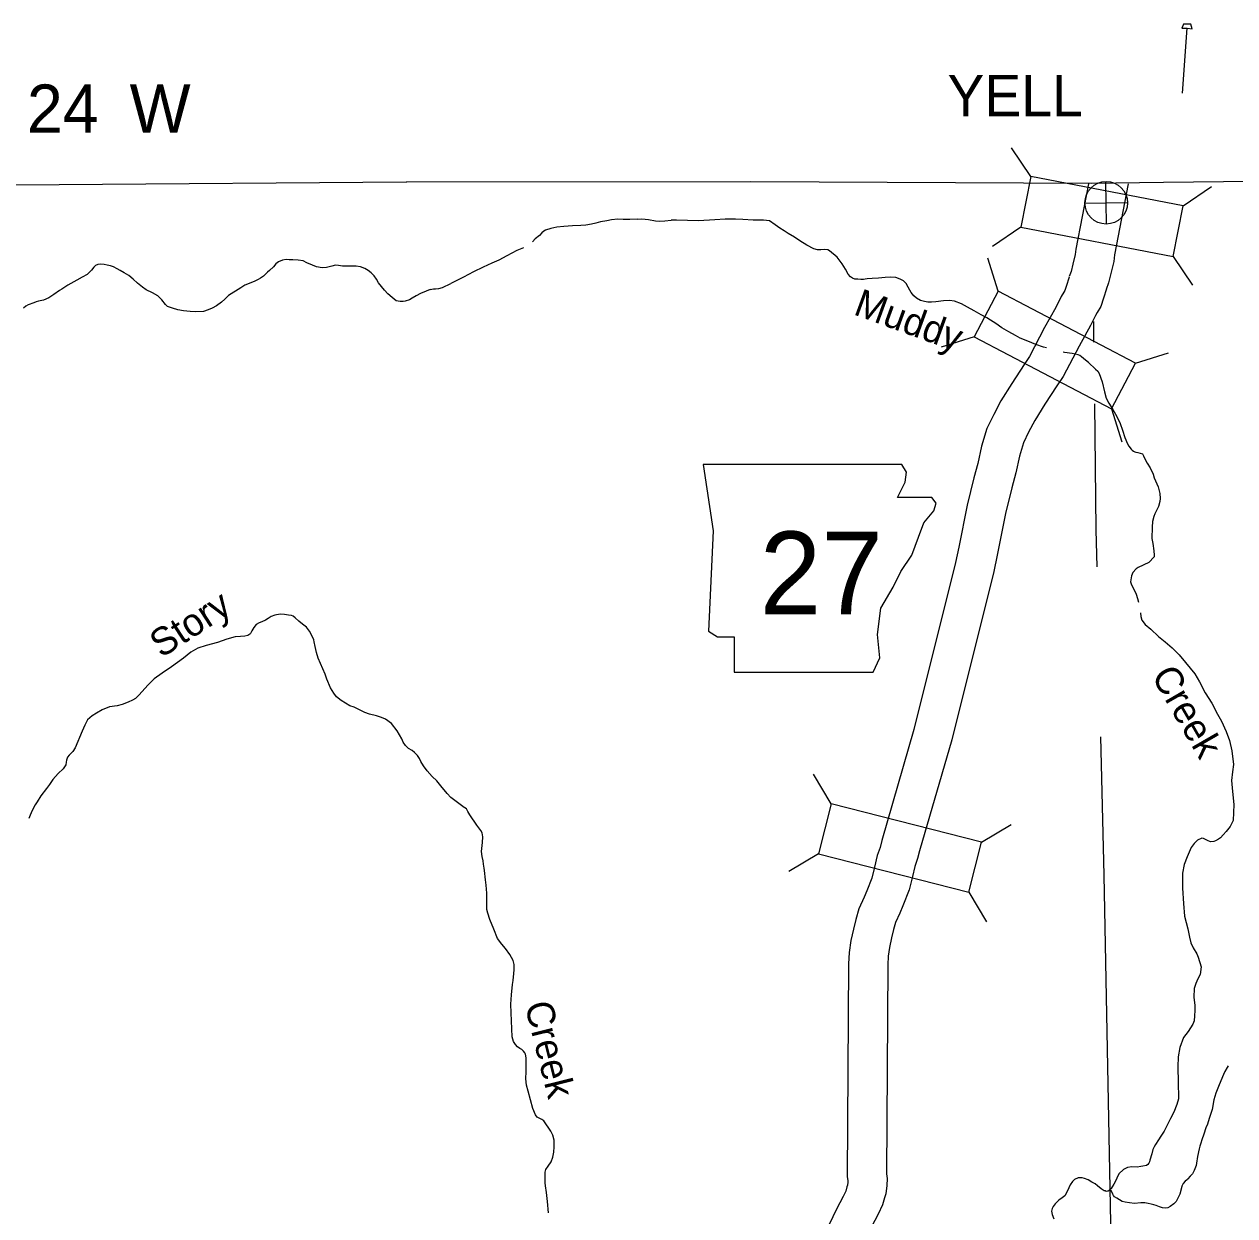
# Model space of a CAD drawing. Extents: x -492261 to -432772, y 1441225 to 1452922.
# Drawn here: x -461756.1 to -461524.4, y 1452693.5 to 1452921.7 of the extents above; entities that cross this region are included whole.
import ezdxf

# ---------------------------------------------------------------- set-up
doc = ezdxf.new("R2010")
doc.units = 0
doc.layers.add('Default', color=7, linetype='Continuous')

msp = doc.modelspace()

# ---------------------------------------------------------------- linework, layer by layer
at = {"layer": 'Default'}
for p, q in [((-461534.19, 1452921.66), (-461534.55, 1452920.9)), ((-461534.55, 1452920.9), (-461533.53, 1452920.91)), ((-461534.4, 1452908.45), (-461533.53, 1452920.91)), ((-461532.8, 1452921.66), (-461534.19, 1452921.66)), ((-461533.53, 1452920.91), (-461532.52, 1452920.76)), ((-461532.52, 1452920.76), (-461532.8, 1452921.66)), ((-461563.46, 1452892.52), (-461567.16, 1452897.99)), ((-461548.92, 1452883.4), (-461549.1, 1452891.54)), ((-461534.29, 1452886.9), (-461528.83, 1452890.6)), ((-461553.08, 1452887.38), (-461544.94, 1452887.56)), ((-461565.33, 1452882.8), (-461570.8, 1452879.1)), ((-461569.69, 1452870.57), (-461571.66, 1452876.87)), ((-461536.17, 1452877.18), (-461532.47, 1452871.71)), ((-461574.29, 1452861.8), (-461580.59, 1452859.83)), ((-461543.38, 1452856.79), (-461537.08, 1452858.75)), ((-461547.98, 1452848.02), (-461546.01, 1452841.72)), ((-461601.65, 1452772.39), (-461605.02, 1452778.06)), ((-461572.87, 1452765.06), (-461567.19, 1452768.43)), ((-461604.09, 1452762.8), (-461609.77, 1452759.42)), ((-461575.31, 1452755.46), (-461571.94, 1452749.79))]:
    msp.add_line(p, q, dxfattribs=at)
for points in [[(-461534.29, 1452886.9), (-461563.46, 1452892.52), (-461565.33, 1452882.8), (-461536.17, 1452877.18)], [(-461543.38, 1452856.79), (-461569.69, 1452870.57), (-461574.29, 1452861.8), (-461547.98, 1452848.02)], [(-461626.18, 1452837.38), (-461624.28, 1452824.69), (-461625.13, 1452805.45), (-461623.44, 1452804.39), (-461620.26, 1452804.39), (-461620.26, 1452797.63), (-461593.62, 1452797.63), (-461592.35, 1452800.38), (-461592.77, 1452804.82), (-461592.14, 1452809.89), (-461589.81, 1452813.91), (-461588.33, 1452816.87), (-461586.22, 1452820.04), (-461584.95, 1452823.43), (-461583.89, 1452826.18), (-461581.99, 1452828.5), (-461581.56, 1452829.98), (-461582.41, 1452831.04), (-461588.97, 1452831.04), (-461587.49, 1452834), (-461587.27, 1452835.9), (-461588.15, 1452837.36)], [(-461604.09, 1452762.8), (-461575.31, 1452755.46), (-461572.87, 1452765.06), (-461601.65, 1452772.39)]]:
    msp.add_lwpolyline(points, close=True, dxfattribs=at)
for points in [[(-461682.9, 1452891.42), (-461683.01, 1452891.42), (-461749.48, 1452890.94), (-461800.86, 1452890.7)], [(-461551.78, 1452891.19), (-461617.04, 1452891.5), (-461683.01, 1452891.42)], [(-461552.42, 1452891.12), (-461554.83, 1452878.62), (-461554.95, 1452877.56), (-461555.4, 1452875.71), (-461555.74, 1452874.32), (-461556.08, 1452873.39)], [(-461538.01, 1452891.34), (-461551.78, 1452891.19)], [(-461550.74, 1452891.2), (-461551.78, 1452891.19)], [(-461544.79, 1452891.11), (-461547.41, 1452877.49), (-461547.55, 1452876.25), (-461548.12, 1452873.94), (-461548.54, 1452872.17), (-461549.02, 1452870.85)], [(-461472.57, 1452891.95), (-461486.46, 1452891.9), (-461538.01, 1452891.34)], [(-461638.66, 1452884.36), (-461640.23, 1452884.25), (-461641.48, 1452884.29), (-461642.48, 1452884.33), (-461643.7, 1452884.21), (-461644.62, 1452884.03), (-461645.79, 1452883.82), (-461646.74, 1452883.58), (-461647.56, 1452883.37), (-461648.6, 1452883.21), (-461649.6, 1452883.12), (-461651.17, 1452883.05), (-461652.84, 1452882.93), (-461654.16, 1452882.79), (-461655.31, 1452882.58), (-461656.37, 1452882.25)], [(-461638.66, 1452884.36), (-461637.93, 1452884.39), (-461636.61, 1452884.29), (-461635.31, 1452884.02), (-461634.54, 1452883.95), (-461633.49, 1452884.02), (-461632.32, 1452884.15)], [(-461560.43, 1452859.68), (-461560.98, 1452859.83), (-461562.46, 1452860.34), (-461563.99, 1452860.95), (-461565.47, 1452861.58), (-461566.34, 1452862.04), (-461567.65, 1452862.76), (-461568.96, 1452863.54), (-461570.16, 1452864.38), (-461571.17, 1452865.02), (-461571.89, 1452865.44), (-461572.97, 1452866.02), (-461574.28, 1452866.76), (-461575.58, 1452867.52), (-461576.74, 1452868.13), (-461578.02, 1452868.62), (-461579.02, 1452868.78), (-461580.16, 1452868.72), (-461581.63, 1452868.53), (-461582.48, 1452868.47), (-461583.15, 1452868.46), (-461583.78, 1452868.55), (-461584.53, 1452868.77), (-461585.31, 1452869.19), (-461585.86, 1452869.66), (-461586.34, 1452870.3), (-461586.6, 1452870.75), (-461586.95, 1452871.35), (-461587.33, 1452872.02), (-461587.84, 1452872.51), (-461588.44, 1452872.88), (-461589.29, 1452873.17), (-461590.27, 1452873.26), (-461591.31, 1452873.17), (-461592.63, 1452873.01), (-461593.81, 1452872.95), (-461594.78, 1452872.89), (-461595.18, 1452872.83), (-461595.45, 1452872.8), (-461595.95, 1452872.8), (-461596.55, 1452872.82), (-461597.12, 1452872.88), (-461597.55, 1452873.03), (-461597.93, 1452873.3), (-461598.38, 1452873.82), (-461598.94, 1452874.79), (-461599.55, 1452875.76), (-461600.11, 1452876.53), (-461600.54, 1452877.07), (-461601.97, 1452878.29), (-461602.27, 1452878.46), (-461603.02, 1452878.55), (-461603.67, 1452878.49), (-461604.27, 1452878.48), (-461604.99, 1452878.65), (-461606.3, 1452879.34), (-461607.66, 1452880.22), (-461608.68, 1452880.86), (-461609.87, 1452881.6), (-461610.67, 1452882.09), (-461611.47, 1452882.61), (-461612.4, 1452883.27), (-461613.48, 1452883.99), (-461614.61, 1452884.12), (-461616.58, 1452884.15), (-461618.55, 1452884.3), (-461619.97, 1452884.36), (-461621.97, 1452884.34), (-461623.94, 1452884.22), (-461627.08, 1452884.03), (-461631.25, 1452884.16), (-461632.32, 1452884.15)], [(-461656.37, 1452882.25), (-461656.67, 1452882.05), (-461657.05, 1452881.72), (-461657.49, 1452881.2), (-461658.31, 1452880.59), (-461658.83, 1452879.99)], [(-461660.54, 1452878.85), (-461661.84, 1452878.33), (-461663.77, 1452877.3), (-461665.26, 1452876.51), (-461666.63, 1452875.89), (-461668.27, 1452875.17), (-461670.11, 1452874.25), (-461672.07, 1452873.23), (-461674.45, 1452872.03)], [(-461678.42, 1452870.85), (-461679.19, 1452870.53), (-461680.26, 1452870.11), (-461681.13, 1452869.68), (-461681.9, 1452869.19), (-461682.39, 1452868.91), (-461683.19, 1452868.63), (-461683.59, 1452868.57), (-461684.19, 1452868.59), (-461684.96, 1452868.73), (-461685.72, 1452869.33), (-461686.52, 1452870.02), (-461687.2, 1452870.74), (-461688.32, 1452872.12), (-461688.72, 1452872.82), (-461689.18, 1452873.49), (-461689.73, 1452874.09), (-461690.29, 1452874.53), (-461690.94, 1452874.9), (-461691.79, 1452875.21), (-461692.57, 1452875.33), (-461693.76, 1452875.32), (-461694.66, 1452875.33), (-461695.21, 1452875.37), (-461695.96, 1452875.49), (-461696.56, 1452875.51), (-461697.23, 1452875.35), (-461698.25, 1452875.09), (-461699.08, 1452875.03), (-461700.18, 1452875.19), (-461700.95, 1452875.51), (-461702.05, 1452875.97), (-461702.76, 1452876.37), (-461703.71, 1452876.48), (-461704.73, 1452876.57), (-461705.43, 1452876.56), (-461705.98, 1452876.6), (-461706.73, 1452876.5), (-461707.47, 1452876.19), (-461707.97, 1452875.76), (-461708.43, 1452875.2), (-461709.18, 1452874.52), (-461709.55, 1452874.16), (-461709.94, 1452873.78), (-461710.36, 1452873.4), (-461710.91, 1452873.04), (-461711.33, 1452872.76), (-461712.1, 1452872.43), (-461713.89, 1452871.73), (-461714.68, 1452871.2), (-461717.01, 1452869.75), (-461717.73, 1452869.04), (-461718.37, 1452868.43), (-461719.36, 1452867.77), (-461720.18, 1452867.28), (-461720.92, 1452866.95), (-461721.82, 1452866.69), (-461723.42, 1452866.59), (-461724.39, 1452866.66), (-461725.66, 1452866.79), (-461726.71, 1452866.98), (-461727.79, 1452867.27), (-461728.74, 1452867.64), (-461729.12, 1452868.01), (-461729.78, 1452868.88), (-461730.56, 1452869.64), (-461731.59, 1452870.23), (-461732.79, 1452870.79), (-461733.47, 1452871.31), (-461734.43, 1452872.08), (-461735.26, 1452872.82), (-461736.14, 1452873.56), (-461736.99, 1452874.07), (-461737.8, 1452874.54), (-461738.35, 1452874.86), (-461739.05, 1452875.18), (-461739.63, 1452875.42), (-461740.25, 1452875.56), (-461740.83, 1452875.66), (-461741.45, 1452875.7), (-461742.05, 1452875.67), (-461742.5, 1452875.49), (-461742.82, 1452875.13), (-461743.24, 1452874.6), (-461744.1, 1452873.77), (-461745.04, 1452873.21), (-461746.09, 1452872.67), (-461747.77, 1452871.67), (-461748.96, 1452870.94), (-461749.41, 1452870.68), (-461750.47, 1452869.94)], [(-461678.42, 1452870.85), (-461677.81, 1452871.01), (-461677.38, 1452871.03), (-461676.76, 1452871.06), (-461676.05, 1452871.26), (-461675.55, 1452871.5), (-461674.97, 1452871.74), (-461674.45, 1452872.03)], [(-461556.12, 1452873.24), (-461556.68, 1452871.46), (-461556.93, 1452870.66), (-461557.1, 1452870.37), (-461557.63, 1452869.55), (-461558.66, 1452867.42), (-461560.8, 1452863.62), (-461563.71, 1452858.07), (-461564.73, 1452856.54), (-461567.1, 1452852.9), (-461569.16, 1452849.53), (-461570.55, 1452846.93), (-461571.83, 1452844.24), (-461572.89, 1452840.89), (-461573.58, 1452837.58), (-461574.36, 1452834.83), (-461575.6, 1452829.6), (-461577.21, 1452821.55), (-461577.85, 1452818.59), (-461585.83, 1452786.61), (-461591.98, 1452765.38), (-461592.31, 1452764.07), (-461592.85, 1452762.48), (-461593.39, 1452760.26), (-461593.88, 1452758.15), (-461594.83, 1452755.75), (-461595.37, 1452754.52), (-461596.37, 1452752.28), (-461596.97, 1452750.26), (-461597.4, 1452748.43), (-461597.91, 1452746.21), (-461598.21, 1452743.91), (-461598.32, 1452741.78), (-461598.58, 1452701.04), (-461598.46, 1452700.24), (-461598.47, 1452699.97), (-461598.55, 1452699.39), (-461598.65, 1452699.05), (-461598.88, 1452698.23), (-461599.36, 1452697.2), (-461600.65, 1452694.79), (-461602.06, 1452691.86)], [(-461750.47, 1452869.94), (-461751.44, 1452869.28), (-461752.46, 1452868.84), (-461753.43, 1452868.61), (-461753.88, 1452868.48), (-461754.3, 1452868.32), (-461755.37, 1452867.93), (-461755.82, 1452867.7), (-461756.31, 1452867.32)], [(-461548.97, 1452871), (-461549.53, 1452869.22), (-461550.03, 1452867.61), (-461550.71, 1452866.45), (-461551.08, 1452865.88), (-461552, 1452863.95), (-461554.21, 1452860.04), (-461557.25, 1452854.23), (-461558.48, 1452852.41), (-461560.76, 1452848.9), (-461562.65, 1452845.8), (-461563.86, 1452843.55), (-461564.83, 1452841.49), (-461565.62, 1452838.99), (-461566.29, 1452835.79), (-461567.1, 1452832.93), (-461568.27, 1452828), (-461569.87, 1452820.03), (-461570.54, 1452816.9), (-461578.58, 1452784.66), (-461584.74, 1452763.41), (-461585.11, 1452761.96), (-461585.63, 1452760.4), (-461586.09, 1452758.51), (-461586.7, 1452755.91), (-461587.91, 1452752.86), (-461588.51, 1452751.49), (-461589.32, 1452749.67), (-461589.72, 1452748.34), (-461590.09, 1452746.72), (-461590.52, 1452744.88), (-461590.73, 1452743.23), (-461590.82, 1452741.56), (-461591.07, 1452701.56), (-461590.94, 1452700.66), (-461590.99, 1452699.33), (-461591.2, 1452697.76), (-461591.45, 1452696.95), (-461591.82, 1452695.62), (-461592.65, 1452693.85), (-461593.96, 1452691.4)], [(-461551.45, 1452864.73), (-461551.41, 1452860.79)], [(-461552.37, 1452856.9), (-461552.97, 1452857.32), (-461553.37, 1452857.66), (-461553.75, 1452858.01), (-461554.05, 1452858.23), (-461554.38, 1452858.38), (-461555.5, 1452858.59), (-461556.98, 1452858.82), (-461557.27, 1452858.88)], [(-461552.37, 1452856.9), (-461551.04, 1452855.59), (-461550.58, 1452855.22), (-461550.34, 1452854.78), (-461549.77, 1452853.19), (-461549.31, 1452851.27), (-461549, 1452850.08), (-461548.5, 1452849.11), (-461547.72, 1452847.91), (-461546.95, 1452846.58), (-461546.34, 1452845.24), (-461545.9, 1452843.97), (-461545.43, 1452842.56), (-461545.27, 1452842.06), (-461545, 1452841.47), (-461544.66, 1452840.87), (-461544.24, 1452840.31), (-461544.04, 1452840.09), (-461543.78, 1452839.9), (-461543.55, 1452839.78), (-461543.33, 1452839.71), (-461542.92, 1452839.64), (-461542.49, 1452839.53), (-461542.09, 1452839.39), (-461541.85, 1452839.02), (-461541.59, 1452838.48), (-461541.14, 1452837.61), (-461540.61, 1452836.75), (-461540.03, 1452835.51), (-461539.81, 1452834.79), (-461539.08, 1452833.08), (-461538.77, 1452831.84), (-461538.69, 1452830.89), (-461538.72, 1452830.28), (-461539, 1452829.3), (-461539.71, 1452827.93), (-461539.92, 1452827.44), (-461540.16, 1452826.46), (-461540.21, 1452825.4), (-461540.24, 1452823.17), (-461540.09, 1452822.22), (-461539.9, 1452820.85), (-461539.8, 1452820), (-461539.84, 1452819.7), (-461540.86, 1452818.59), (-461542.88, 1452817.63), (-461543.28, 1452817.42), (-461543.88, 1452816.72), (-461544.14, 1452816.04), (-461544.38, 1452814.93), (-461544.19, 1452814.33), (-461543.77, 1452813.62), (-461543.24, 1452812.56), (-461543.01, 1452811.71), (-461542.83, 1452811.01)], [(-461551.26, 1452848.96), (-461550.97, 1452824.89), (-461550.81, 1452817.77)], [(-461703.16, 1452807.05), (-461703.59, 1452807.35), (-461704.29, 1452808.02), (-461704.64, 1452808.31), (-461704.97, 1452808.43), (-461705.52, 1452808.55), (-461706.32, 1452808.64), (-461707.14, 1452808.69), (-461708.19, 1452808.52), (-461708.86, 1452808.24), (-461709.43, 1452807.88), (-461709.95, 1452807.58), (-461710.65, 1452807.22), (-461711.14, 1452807.06), (-461711.71, 1452806.71), (-461712.21, 1452806.17), (-461712.57, 1452805.52), (-461712.82, 1452805.02), (-461712.94, 1452804.87), (-461713.34, 1452804.64), (-461713.94, 1452804.5), (-461714.73, 1452804.44), (-461715.73, 1452804.36), (-461717.37, 1452803.94), (-461719.14, 1452803.32), (-461721.33, 1452802.74), (-461722.92, 1452802.22), (-461724.26, 1452801.46), (-461725.64, 1452800.29), (-461726.81, 1452799.43), (-461727.97, 1452798.64), (-461729.76, 1452797.39), (-461731.24, 1452796.35), (-461732.4, 1452795.21), (-461734.23, 1452793.18), (-461734.85, 1452792.55), (-461735.39, 1452792.25), (-461736.24, 1452791.84), (-461737.38, 1452791.4), (-461738.35, 1452791.19), (-461739.82, 1452790.99), (-461741.21, 1452790.4), (-461742.33, 1452789.79), (-461743.15, 1452789.25), (-461744.01, 1452788.49), (-461744.57, 1452787.49), (-461745.06, 1452786.3), (-461746.38, 1452783.14), (-461746.82, 1452782.43), (-461747.51, 1452781.72), (-461747.83, 1452781.32), (-461748.07, 1452780.74), (-461748.09, 1452780.41), (-461748.16, 1452779.86), (-461748.68, 1452779.1), (-461749.64, 1452778.19), (-461750.65, 1452777.08), (-461751.32, 1452776.12), (-461751.91, 1452775.31), (-461752.97, 1452773.95), (-461753.68, 1452772.77), (-461754.02, 1452772.21), (-461754.59, 1452771.23), (-461754.83, 1452770.67), (-461755, 1452770.2), (-461755.27, 1452769.62)], [(-461658.75, 1452714.05), (-461659.21, 1452715.72), (-461659.68, 1452717.39), (-461659.97, 1452718.54), (-461660.13, 1452719.76), (-461660.07, 1452721.16), (-461660.03, 1452722.22), (-461660.04, 1452722.92), (-461660.07, 1452723.69), (-461660.13, 1452724.17), (-461660.18, 1452724.47), (-461660.31, 1452724.74), (-461660.58, 1452725.06), (-461660.91, 1452725.36), (-461661.29, 1452725.56), (-461661.74, 1452725.9), (-461662.12, 1452726.3), (-461662.45, 1452726.87), (-461662.73, 1452727.77), (-461662.91, 1452732.4), (-461662.97, 1452734.02), (-461662.84, 1452735.85), (-461662.64, 1452737.81), (-461662.52, 1452738.58), (-461662.41, 1452739.89), (-461662.34, 1452740.61), (-461662.35, 1452741.66), (-461662.54, 1452742.41), (-461663.15, 1452743.56), (-461664.01, 1452744.72), (-461664.71, 1452745.52), (-461665.52, 1452746.61), (-461666.24, 1452748.38), (-461666.98, 1452750.25), (-461667.4, 1452751.49), (-461667.55, 1452752.19), (-461667.56, 1452752.82), (-461667.55, 1452754.12), (-461667.61, 1452755.3), (-461667.73, 1452756.82), (-461667.81, 1452757.87), (-461668.03, 1452759.62), (-461668.11, 1452760.1), (-461668.19, 1452760.85), (-461668.3, 1452761.49), (-461668.48, 1452762.32), (-461668.62, 1452763.27), (-461668.44, 1452765), (-461668.32, 1452766.07), (-461668.5, 1452766.82), (-461668.76, 1452767.32), (-461669.49, 1452768.31), (-461670.84, 1452770.28), (-461671.24, 1452770.95), (-461671.47, 1452771.42), (-461672.1, 1452771.81), (-461672.2, 1452771.89), (-461674.49, 1452773.61), (-461675.15, 1452774.41), (-461676.36, 1452775.87), (-461677.17, 1452776.81), (-461678.02, 1452777.65), (-461679.01, 1452778.74), (-461679.72, 1452779.66), (-461680.2, 1452780.53), (-461680.48, 1452781.08), (-461680.84, 1452781.68), (-461681.42, 1452782.2), (-461681.87, 1452782.62), (-461682.55, 1452783.01), (-461683.18, 1452783.58), (-461683.58, 1452784.22), (-461683.86, 1452784.82), (-461684.3, 1452785.64), (-461684.73, 1452786.36), (-461685.82, 1452787.8), (-461686.95, 1452788.64), (-461687.75, 1452788.96), (-461688.72, 1452789.22), (-461690.03, 1452789.56), (-461690.95, 1452789.87), (-461692.23, 1452790.53), (-461692.98, 1452790.92), (-461693.79, 1452791.19), (-461694.64, 1452791.68), (-461695.47, 1452792.2), (-461696.35, 1452792.86), (-461696.9, 1452793.58), (-461697.49, 1452794.6), (-461698.23, 1452796.3), (-461698.56, 1452797.22), (-461699.84, 1452800.26), (-461700.18, 1452801.36), (-461700.44, 1452802.5), (-461700.63, 1452803.43), (-461700.7, 1452803.8), (-461700.91, 1452804.25), (-461701.5, 1452805.47), (-461702.13, 1452806.21), (-461702.6, 1452806.61), (-461703.16, 1452807.05)], [(-461542.44, 1452808.97), (-461542.39, 1452808.29), (-461542.17, 1452807.57), (-461541.54, 1452806.76), (-461540.49, 1452805.86), (-461538.97, 1452804.45), (-461537.69, 1452803.41), (-461536.36, 1452802.27), (-461535.02, 1452800.9), (-461533.8, 1452799.48), (-461532.01, 1452797.28), (-461531.14, 1452795.75), (-461530.03, 1452793.65), (-461528.8, 1452791.65), (-461527.71, 1452789.6), (-461526.95, 1452788.22), (-461526.04, 1452786.26), (-461525.41, 1452784.55), (-461524.96, 1452782.53), (-461524.66, 1452779.96), (-461524.84, 1452778.52), (-461524.99, 1452776.89), (-461524.81, 1452774.79), (-461524.56, 1452772.26), (-461524.72, 1452769.18), (-461525.29, 1452768.06), (-461526.03, 1452767.13), (-461526.59, 1452766.49), (-461527.1, 1452765.87), (-461527.49, 1452765.64), (-461528.06, 1452765.3), (-461528.4, 1452765.16), (-461529.05, 1452765.14), (-461529.61, 1452765.4), (-461530.35, 1452765.78), (-461530.72, 1452765.82), (-461531.51, 1452765.45), (-461532.19, 1452764.83), (-461532.77, 1452764.03), (-461533.52, 1452762.28), (-461534.08, 1452760.81), (-461534.38, 1452759.12), (-461534.42, 1452756.24), (-461534.23, 1452753.31), (-461534.01, 1452750.91)], [(-461550.08, 1452785.22), (-461549.49, 1452758.75), (-461548.18, 1452692.12), (-461547.99, 1452673.5)], [(-461534.01, 1452750.91), (-461533.39, 1452748.5), (-461533.07, 1452746.88), (-461532.82, 1452745.78), (-461532.39, 1452744.81), (-461531.65, 1452743.68), (-461531.39, 1452743.06), (-461530.83, 1452741.2), (-461531.04, 1452739.74), (-461531.44, 1452738.9), (-461531.86, 1452738.01), (-461532.14, 1452737.02), (-461532.21, 1452735.37), (-461532.07, 1452733.82), (-461532.04, 1452732.81), (-461532.08, 1452731.81), (-461532.18, 1452730.83), (-461532.41, 1452730.2), (-461533.3, 1452728.84), (-461534.19, 1452727.64), (-461534.93, 1452725.76), (-461535.21, 1452723.97), (-461535.3, 1452722.04), (-461535.24, 1452719.03), (-461535.21, 1452718.06), (-461535.16, 1452717.16), (-461535.17, 1452715.93), (-461535.47, 1452714.84), (-461536.05, 1452713.39), (-461536.71, 1452712.15), (-461537.28, 1452711.03), (-461537.94, 1452709.76), (-461538.57, 1452708.76), (-461539, 1452708.07), (-461539.54, 1452707.15), (-461539.81, 1452706.72), (-461540.07, 1452706.21), (-461540.29, 1452705.4), (-461540.66, 1452704.16), (-461540.72, 1452703.86), (-461540.84, 1452703.63), (-461541.01, 1452703.38), (-461541.3, 1452703.14), (-461541.97, 1452703), (-461542.37, 1452702.96), (-461543.05, 1452702.87), (-461544.1, 1452702.91), (-461544.92, 1452702.79), (-461545.68, 1452702.37), (-461546.56, 1452701.54), (-461546.99, 1452700.72), (-461547.24, 1452700.17), (-461547.55, 1452699.58), (-461547.84, 1452699.07), (-461548.03, 1452698.74), (-461548.22, 1452698.58), (-461548.35, 1452698.5), (-461548.49, 1452698.38), (-461548.64, 1452698.27), (-461548.74, 1452698.24), (-461548.99, 1452698.21), (-461549.14, 1452698.28), (-461549.37, 1452698.33), (-461549.97, 1452698.66)], [(-461525.67, 1452722.23), (-461525.82, 1452721.94), (-461526.27, 1452721.16), (-461526.53, 1452720.57), (-461527.37, 1452718.6), (-461527.77, 1452717.65), (-461527.99, 1452716.98), (-461528.23, 1452716.35), (-461528.39, 1452715.72), (-461528.71, 1452713.91), (-461529.29, 1452712.15), (-461529.63, 1452711.1), (-461529.93, 1452710.34), (-461530.34, 1452709.14), (-461530.72, 1452708.09), (-461530.92, 1452707.46), (-461531.1, 1452706.83), (-461531.24, 1452706.35), (-461531.52, 1452704.88), (-461531.71, 1452703.58), (-461531.81, 1452703.14), (-461532.15, 1452702.19), (-461532.5, 1452701.58), (-461532.93, 1452701.1), (-461533.38, 1452700.63), (-461533.46, 1452700.48), (-461533.86, 1452700.16), (-461534.27, 1452699.7), (-461534.51, 1452699.19), (-461534.55, 1452699.11), (-461534.93, 1452697.64), (-461535.28, 1452696.88), (-461535.64, 1452696.29), (-461536.03, 1452695.83), (-461536.74, 1452695.34), (-461537.23, 1452695.04), (-461537.59, 1452695.02), (-461538.21, 1452695.03), (-461538.82, 1452695.25), (-461539.45, 1452695.48), (-461539.87, 1452695.6), (-461540.43, 1452695.76), (-461540.99, 1452695.86), (-461541.62, 1452695.98), (-461542.14, 1452695.99), (-461542.37, 1452695.99), (-461543.62, 1452695.89), (-461544.54, 1452695.99), (-461545.39, 1452696.17), (-461545.92, 1452696.29), (-461546.44, 1452696.59), (-461546.98, 1452696.88), (-461547.4, 1452697.15), (-461547.6, 1452697.42), (-461547.74, 1452697.67), (-461548, 1452698.25), (-461548.11, 1452698.42)], [(-461655.76, 1452694.07), (-461655.97, 1452696.28), (-461656.18, 1452697.96), (-461656.37, 1452699.28), (-461656.43, 1452699.86), (-461656.4, 1452701.91), (-461656.26, 1452702.39), (-461655.81, 1452703.02), (-461655.27, 1452703.85), (-461654.93, 1452704.78), (-461654.74, 1452705.68), (-461654.68, 1452706.73), (-461654.66, 1452707.31), (-461654.72, 1452708.04), (-461654.95, 1452708.98), (-461655.36, 1452709.73), (-461656.68, 1452711.74), (-461657.08, 1452711.99), (-461657.46, 1452712.16), (-461657.93, 1452712.4), (-461658.29, 1452712.85), (-461658.75, 1452714.05)], [(-461549.97, 1452698.66), (-461550.65, 1452699.28), (-461551.15, 1452699.62), (-461551.78, 1452699.99), (-461552.46, 1452700.39), (-461553.14, 1452700.68), (-461553.61, 1452700.82), (-461554.38, 1452700.79), (-461555.06, 1452700.51), (-461555.43, 1452700.1), (-461555.92, 1452699.44), (-461556.19, 1452698.87), (-461556.53, 1452698.04), (-461556.92, 1452697.38), (-461557.46, 1452696.95), (-461558.06, 1452696.52), (-461558.6, 1452696.04), (-461558.77, 1452695.83), (-461559.19, 1452695.28), (-461559.36, 1452694.9), (-461559.51, 1452694.42), (-461559.35, 1452693.8), (-461559.02, 1452692.98)]]:
    msp.add_lwpolyline(points, dxfattribs=at)
msp.add_circle((-461549.01, 1452887.47), 4.07, dxfattribs=at)

# ---------------------------------------------------------------- texts
for s, height, p in [('YELL', 7.92, (-461579.4, 1452904.04)), ('24', 9.24, (-461755.63, 1452900.88)), ('W', 9.24, (-461735.96, 1452900.88)), ('27', 15.84, (-461615.34, 1452808.7))]:
    msp.add_text(s, height=height, dxfattribs=at).set_placement(p)
for s, rotation, p in [('Muddy', 340, (-461597.6, 1452866.16)), ('Story', 33, (-461729.9, 1452800.21)), ('Creek', 300, (-461540.47, 1452796.96)), ('Creek', 284, (-461660.36, 1452733.93))]:
    msp.add_text(s, height=5.28, rotation=rotation, dxfattribs=at).set_placement(p)

doc.saveas('drawing.dxf')
